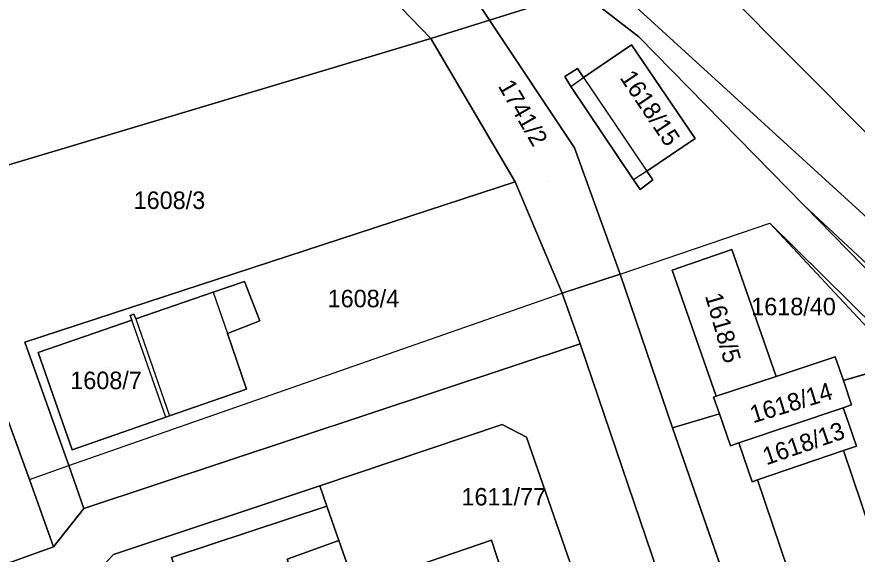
# Model space of a CAD drawing. Extents: x -263943 to -261149, y -1236934 to -1230686.
# Drawn here: x -262446.4 to -262350.4, y -1236231.5 to -1236170.1 of the extents above; entities that cross this region are included whole.
import ezdxf

# ---------------------------------------------------------------- set-up
doc = ezdxf.new("R2010")
doc.units = 0
for name, color, linetype in [('body_kn', 7, 'Continuous'), ('kladpar_druhypozemkov', 7, 'Continuous'), ('kladpar_hranice', 7, 'Continuous'), ('kladpar_parcelnecisla', 7, 'Continuous'), ('kladpar_plochy', 7, 'Continuous'), ('zappar_hrandruhpozemk', 7, 'Continuous')]:
    doc.layers.add(name, color=color, linetype=linetype)

msp = doc.modelspace()

# ---------------------------------------------------------------- linework, layer by layer
at = {"layer": 'body_kn'}
for p, q in [((-262392.42, -1236170.51), (-262392.42, -1236170.51)), ((-262399.13, -1236172.62), (-262399.13, -1236172.62)), ((-262375.34, -1236172.41), (-262375.34, -1236172.41)), ((-262376.18, -1236173.34), (-262376.18, -1236173.34)), ((-262382.37, -1236176.04), (-262382.37, -1236176.04)), ((-262383.81, -1236176.97), (-262383.81, -1236176.97)), ((-262381.67, -1236177.08), (-262381.67, -1236177.08)), ((-262381.67, -1236177.08), (-262381.67, -1236177.08)), ((-262383.13, -1236178.08), (-262383.13, -1236178.08)), ((-262383.13, -1236178.08), (-262383.13, -1236178.08)), ((-262368.92, -1236184.04), (-262368.92, -1236184.04)), ((-262382.72, -1236185.11), (-262382.72, -1236185.11)), ((-262374.44, -1236187.75), (-262374.44, -1236187.75)), ((-262374.44, -1236187.75), (-262374.44, -1236187.75)), ((-262389.5, -1236189), (-262389.5, -1236189)), ((-262375.95, -1236188.77), (-262375.95, -1236188.77)), ((-262373.75, -1236188.77), (-262373.75, -1236188.77)), ((-262373.75, -1236188.77), (-262373.75, -1236188.77)), ((-262375.19, -1236189.87), (-262375.19, -1236189.87)), ((-262356.48, -1236191.69), (-262356.48, -1236191.69)), ((-262356.48, -1236191.69), (-262356.48, -1236191.69)), ((-262360.38, -1236193.71), (-262360.38, -1236193.71)), ((-262364.75, -1236196.71), (-262364.75, -1236196.71)), ((-262377.49, -1236199.53), (-262377.49, -1236199.53)), ((-262377.49, -1236199.53), (-262377.49, -1236199.53)), ((-262371.56, -1236199.07), (-262371.56, -1236199.07)), ((-262371.56, -1236199.07), (-262371.56, -1236199.07)), ((-262420.42, -1236200.38), (-262420.42, -1236200.38)), ((-262423.99, -1236201.61), (-262423.99, -1236201.61)), ((-262423.99, -1236201.61), (-262423.99, -1236201.61)), ((-262384.1, -1236201.72), (-262384.1, -1236201.72)), ((-262384.1, -1236201.72), (-262384.1, -1236201.72)), ((-262433.47, -1236204.26), (-262433.47, -1236204.26)), ((-262433.04, -1236204.09), (-262433.04, -1236204.09)), ((-262432.84, -1236204.65), (-262432.84, -1236204.65)), ((-262432.84, -1236204.65), (-262432.84, -1236204.65)), ((-262433.28, -1236204.8), (-262433.28, -1236204.8)), ((-262418.65, -1236204.88), (-262418.65, -1236204.88)), ((-262422.37, -1236206.31), (-262422.37, -1236206.31)), ((-262445.5, -1236207.29), (-262445.5, -1236207.29)), ((-262382.07, -1236207.49), (-262382.07, -1236207.49)), ((-262443.97, -1236208.48), (-262443.97, -1236208.48)), ((-262352.91, -1236208.99), (-262352.91, -1236208.99)), ((-262359.67, -1236211.22), (-262359.67, -1236211.22)), ((-262351.99, -1236211.69), (-262351.99, -1236211.69)), ((-262420.18, -1236212.67), (-262420.18, -1236212.67)), ((-262366.82, -1236213.58), (-262366.82, -1236213.58)), ((-262366.82, -1236213.58), (-262366.82, -1236213.58)), ((-262366.54, -1236213.48), (-262366.54, -1236213.48)), ((-262352.01, -1236214.79), (-262352.01, -1236214.79)), ((-262351.05, -1236214.47), (-262351.05, -1236214.47)), ((-262429.39, -1236215.87), (-262429.39, -1236215.87)), ((-262429.39, -1236215.87), (-262429.39, -1236215.87)), ((-262428.99, -1236215.73), (-262428.99, -1236215.73)), ((-262366.16, -1236215.48), (-262366.16, -1236215.48)), ((-262351.68, -1236215.77), (-262351.68, -1236215.77)), ((-262390.98, -1236216.71), (-262390.98, -1236216.71)), ((-262371.5, -1236217.09), (-262371.5, -1236217.09)), ((-262388.18, -1236218.16), (-262388.18, -1236218.16)), ((-262363.95, -1236218.82), (-262363.95, -1236218.82)), ((-262363.95, -1236218.82), (-262363.95, -1236218.82)), ((-262440.09, -1236219.59), (-262440.09, -1236219.59)), ((-262364.9, -1236219.14), (-262364.9, -1236219.14)), ((-262351.96, -1236219.69), (-262351.96, -1236219.69)), ((-262350.49, -1236219.19), (-262350.49, -1236219.19)), ((-262440.49, -1236221.39), (-262440.49, -1236221.39)), ((-262440.49, -1236221.39), (-262440.49, -1236221.39)), ((-262444.97, -1236222.99), (-262444.97, -1236222.99)), ((-262444.97, -1236222.99), (-262444.97, -1236222.99)), ((-262411.82, -1236223.71), (-262411.82, -1236223.71)), ((-262362.41, -1236223.24), (-262362.41, -1236223.24)), ((-262361.81, -1236223.04), (-262361.81, -1236223.04)), ((-262361.81, -1236223.04), (-262361.81, -1236223.04)), ((-262438.75, -1236226.29), (-262438.75, -1236226.29)), ((-262438.75, -1236226.29), (-262438.75, -1236226.29)), ((-262411, -1236226.04), (-262411, -1236226.04)), ((-262409.62, -1236229.96), (-262409.62, -1236229.96)), ((-262392.18, -1236229.93), (-262392.18, -1236229.93)), ((-262442.22, -1236230.69), (-262442.22, -1236230.69))]:
    msp.add_line(p, q, dxfattribs=at)
at = {"layer": 'kladpar_druhypozemkov'}
for p, q in [((-262373.56, -1236179.18), (-262373.56, -1236179.18)), ((-262385.68, -1236188.96), (-262385.68, -1236188.96)), ((-262428.77, -1236189.39), (-262428.77, -1236189.39)), ((-262406.76, -1236200.92), (-262406.76, -1236200.92)), ((-262357.87, -1236202.36), (-262357.87, -1236202.36)), ((-262364.75, -1236205.47), (-262364.75, -1236205.47)), ((-262436.16, -1236210.17), (-262436.16, -1236210.17)), ((-262358.84, -1236213.18), (-262358.84, -1236213.18)), ((-262357.61, -1236217.72), (-262357.61, -1236217.72)), ((-262391.48, -1236224.26), (-262391.48, -1236224.26))]:
    msp.add_line(p, q, dxfattribs=at)
at = {"layer": 'kladpar_hranice'}
msp.add_line((-262382.07, -1236207.49), (-262438.75, -1236226.29), dxfattribs=at)
for points in [[(-262431.94, -1236138.66), (-262399.13, -1236172.62), (-262456.65, -1236189.81), (-262478, -1236195.87), (-262488.67, -1236199.92), (-262492.74, -1236201.19), (-262504.34, -1236177.21), (-262524.89, -1236118.94), (-262511.03, -1236125.02), (-262500.18, -1236127.78), (-262477.49, -1236134.43), (-262438.46, -1236136.62), (-262434, -1236136.7), (-262431.94, -1236138.66)], [(-262431.94, -1236138.66), (-262434, -1236136.7), (-262424.13, -1236136.89), (-262422.03, -1236138.77), (-262394.04, -1236168.06), (-262392.42, -1236170.51), (-262399.13, -1236172.62), (-262431.94, -1236138.66)], [(-262294.77, -1236251.74), (-262317.63, -1236228.06), (-262318.59, -1236227.1), (-262318.62, -1236227.07), (-262319.44, -1236226.25), (-262319.57, -1236226.12), (-262320.45, -1236225.23), (-262356.48, -1236191.69), (-262375.34, -1236172.41), (-262382.02, -1236167.23), (-262392.42, -1236170.51), (-262394.04, -1236168.06), (-262422.03, -1236138.77), (-262424.13, -1236136.89)], [(-262405.16, -1236142.23), (-262389.69, -1236142.81), (-262382.78, -1236149.78), (-262379.28, -1236153.31), (-262365.85, -1236166.84), (-262348.76, -1236183.99), (-262333.88, -1236198.85), (-262313.97, -1236218.59), (-262313.16, -1236219.39), (-262313.08, -1236219.47), (-262312.43, -1236220.13), (-262312.32, -1236220.24), (-262311.14, -1236221.44), (-262288.28, -1236244.69), (-262281.89, -1236251.21), (-262275.53, -1236257.69), (-262262.34, -1236271.27), (-262237.22, -1236296.24)], [(-262294.77, -1236251.74), (-262313.8, -1236230.51), (-262317.75, -1236226.18), (-262318.66, -1236225.17), (-262341, -1236200.63), (-262374.88, -1236169.76), (-262405.16, -1236142.23)], [(-262405.16, -1236142.23), (-262374.88, -1236169.76), (-262341, -1236200.63), (-262318.66, -1236225.17), (-262317.75, -1236226.18), (-262313.8, -1236230.51), (-262294.77, -1236251.74)], [(-262267.75, -1236227.62), (-262287.13, -1236243.74), (-262280.91, -1236250.37), (-262274.71, -1236256.96), (-262275.53, -1236257.69), (-262281.89, -1236251.21), (-262288.28, -1236244.69), (-262311.14, -1236221.44), (-262312.32, -1236220.24), (-262312.43, -1236220.13), (-262313.08, -1236219.47), (-262313.16, -1236219.39), (-262313.97, -1236218.59), (-262333.88, -1236198.85), (-262348.76, -1236183.99), (-262365.85, -1236166.84), (-262379.28, -1236153.31), (-262382.78, -1236149.78), (-262389.69, -1236142.81), (-262341.88, -1236167.3), (-262303.14, -1236199), (-262301.92, -1236200), (-262300.77, -1236200.94), (-262267.75, -1236227.62)], [(-262345.43, -1236209.75), (-262351.99, -1236211.69), (-262352.91, -1236208.99), (-262359.67, -1236211.22), (-262364.75, -1236196.71), (-262371.56, -1236199.07), (-262366.54, -1236213.48), (-262366.82, -1236213.58), (-262366.16, -1236215.48), (-262371.5, -1236217.09), (-262377.49, -1236199.53), (-262382.72, -1236185.11), (-262392.42, -1236170.51), (-262382.02, -1236167.23), (-262375.34, -1236172.41), (-262356.48, -1236191.69), (-262320.45, -1236225.23)], [(-262384.1, -1236201.72), (-262389.5, -1236189), (-262399.13, -1236172.62), (-262392.42, -1236170.51), (-262382.72, -1236185.11), (-262377.49, -1236199.53), (-262384.1, -1236201.72)], [(-262440.49, -1236221.39), (-262438.75, -1236226.29), (-262442.22, -1236230.69), (-262444.97, -1236222.99), (-262451.84, -1236204.23), (-262456.65, -1236189.81), (-262399.13, -1236172.62), (-262389.5, -1236189), (-262445.5, -1236207.29), (-262440.49, -1236221.39)], [(-262373.75, -1236188.77), (-262375.19, -1236189.87), (-262375.95, -1236188.77), (-262383.13, -1236178.08), (-262383.81, -1236176.97), (-262382.37, -1236176.04), (-262381.67, -1236177.08), (-262376.18, -1236173.34), (-262368.92, -1236184.04), (-262374.44, -1236187.75), (-262373.75, -1236188.77)], [(-262383.81, -1236176.97), (-262383.13, -1236178.08), (-262375.95, -1236188.77), (-262375.19, -1236189.87), (-262373.75, -1236188.77), (-262374.44, -1236187.75), (-262368.92, -1236184.04), (-262376.18, -1236173.34), (-262381.67, -1236177.08), (-262382.37, -1236176.04), (-262383.81, -1236176.97)], [(-262438.75, -1236226.29), (-262440.49, -1236221.39), (-262445.5, -1236207.29), (-262389.5, -1236189), (-262384.1, -1236201.72), (-262382.07, -1236207.49)], [(-262485.75, -1236234.51), (-262500.28, -1236203.63), (-262492.74, -1236201.19), (-262488.67, -1236199.92), (-262478, -1236195.87), (-262456.65, -1236189.81), (-262451.84, -1236204.23), (-262444.97, -1236222.99), (-262442.22, -1236230.69), (-262481.19, -1236244.69)], [(-262371.56, -1236199.07), (-262364.75, -1236196.71), (-262359.67, -1236211.22), (-262366.54, -1236213.48), (-262371.56, -1236199.07)], [(-262337.02, -1236337.39), (-262342.59, -1236321.56), (-262356.34, -1236281.87), (-262369.76, -1236243.7), (-262382.07, -1236207.49), (-262384.1, -1236201.72), (-262377.49, -1236199.53), (-262371.5, -1236217.09), (-262363.32, -1236240.66), (-262350.33, -1236278.74), (-262339.8, -1236309.86), (-262336.49, -1236319.02), (-262329.74, -1236338.53)], [(-262420.42, -1236200.38), (-262423.99, -1236201.61), (-262432.84, -1236204.65), (-262433.04, -1236204.09), (-262433.47, -1236204.26), (-262433.28, -1236204.8), (-262443.97, -1236208.48), (-262440.09, -1236219.59), (-262429.39, -1236215.87), (-262428.99, -1236215.73), (-262420.18, -1236212.67), (-262422.37, -1236206.31), (-262418.65, -1236204.88), (-262420.42, -1236200.38)], [(-262432.84, -1236204.65), (-262423.99, -1236201.61), (-262420.42, -1236200.38), (-262418.65, -1236204.88), (-262422.37, -1236206.31), (-262420.18, -1236212.67), (-262428.99, -1236215.73), (-262429.39, -1236215.87), (-262440.09, -1236219.59), (-262443.97, -1236208.48), (-262433.28, -1236204.8), (-262433.47, -1236204.26), (-262433.04, -1236204.09), (-262432.84, -1236204.65)], [(-262481.19, -1236244.69), (-262442.22, -1236230.69), (-262438.75, -1236226.29), (-262382.07, -1236207.49), (-262369.76, -1236243.7)], [(-262366.82, -1236213.58), (-262366.54, -1236213.48), (-262359.67, -1236211.22), (-262352.91, -1236208.99), (-262351.99, -1236211.69), (-262351.05, -1236214.47), (-262352.01, -1236214.79), (-262363.95, -1236218.82), (-262364.9, -1236219.14), (-262366.16, -1236215.48), (-262366.82, -1236213.58)], [(-262342.71, -1236247.11), (-262351.96, -1236219.69), (-262350.49, -1236219.19), (-262351.68, -1236215.77), (-262352.01, -1236214.79), (-262351.05, -1236214.47), (-262351.99, -1236211.69), (-262345.43, -1236209.75)], [(-262363.95, -1236218.82), (-262352.01, -1236214.79), (-262351.68, -1236215.77), (-262350.49, -1236219.19), (-262351.96, -1236219.69), (-262361.81, -1236223.04), (-262362.41, -1236223.24), (-262363.95, -1236218.82)], [(-262350.33, -1236278.74), (-262363.32, -1236240.66), (-262371.5, -1236217.09), (-262366.16, -1236215.48), (-262364.9, -1236219.14), (-262363.95, -1236218.82), (-262362.41, -1236223.24), (-262361.81, -1236223.04), (-262350.51, -1236256.35), (-262340.71, -1236253.03)], [(-262369.79, -1236271.08), (-262388.18, -1236218.16), (-262390.98, -1236216.71), (-262411.82, -1236223.71), (-262435.37, -1236231.55)], [(-262372.59, -1236274.55), (-262390.89, -1236284.01), (-262394.78, -1236273.49), (-262379.7, -1236268.26), (-262392.18, -1236229.93), (-262407.77, -1236235.24), (-262409.62, -1236229.96), (-262411, -1236226.04), (-262411.82, -1236223.71), (-262390.98, -1236216.71), (-262388.18, -1236218.16), (-262369.79, -1236271.08), (-262372.59, -1236274.55)], [(-262361.81, -1236223.04), (-262351.96, -1236219.69), (-262342.71, -1236247.11), (-262341.62, -1236246.74), (-262340.85, -1236249.02), (-262341.94, -1236249.39), (-262340.71, -1236253.03), (-262350.51, -1236256.35), (-262361.81, -1236223.04)], [(-262407.77, -1236235.24), (-262403.04, -1236250.08), (-262398.91, -1236262.55), (-262394.78, -1236273.49), (-262390.89, -1236284.01), (-262415.47, -1236296.67), (-262426.37, -1236264.93), (-262437.18, -1236233.46), (-262435.37, -1236231.55), (-262411.82, -1236223.71), (-262411, -1236226.04), (-262428.76, -1236231.9), (-262427.24, -1236236.14), (-262429.78, -1236237.15), (-262414.77, -1236280.66), (-262400.45, -1236275.85), (-262415.55, -1236232.09), (-262409.62, -1236229.96), (-262407.77, -1236235.24)], [(-262400.45, -1236275.85), (-262414.77, -1236280.66), (-262429.78, -1236237.15), (-262427.24, -1236236.14), (-262428.76, -1236231.9), (-262411, -1236226.04), (-262409.62, -1236229.96), (-262415.55, -1236232.09), (-262400.45, -1236275.85)], [(-262398.91, -1236262.55), (-262403.04, -1236250.08), (-262407.77, -1236235.24), (-262392.18, -1236229.93), (-262379.7, -1236268.26), (-262394.78, -1236273.49), (-262398.91, -1236262.55)]]:
    msp.add_lwpolyline(points, dxfattribs=at)
at = {"layer": 'kladpar_plochy'}
for p, q in [((-262392.42, -1236170.51), (-262382.02, -1236167.23)), ((-262382.02, -1236167.23), (-262375.34, -1236172.41)), ((-262382.72, -1236185.11), (-262392.42, -1236170.51)), ((-262375.34, -1236172.41), (-262356.48, -1236191.69)), ((-262376.18, -1236173.34), (-262381.67, -1236177.08)), ((-262368.92, -1236184.04), (-262376.18, -1236173.34)), ((-262382.37, -1236176.04), (-262383.81, -1236176.97)), ((-262381.67, -1236177.08), (-262382.37, -1236176.04)), ((-262383.81, -1236176.97), (-262383.13, -1236178.08)), ((-262383.13, -1236178.08), (-262375.95, -1236188.77)), ((-262374.44, -1236187.75), (-262368.92, -1236184.04)), ((-262377.49, -1236199.53), (-262382.72, -1236185.11)), ((-262373.75, -1236188.77), (-262374.44, -1236187.75)), ((-262445.5, -1236207.29), (-262389.5, -1236189)), ((-262389.5, -1236189), (-262384.1, -1236201.72)), ((-262375.95, -1236188.77), (-262375.19, -1236189.87)), ((-262375.19, -1236189.87), (-262373.75, -1236188.77)), ((-262356.48, -1236191.69), (-262320.45, -1236225.23)), ((-262364.75, -1236196.71), (-262371.56, -1236199.07)), ((-262359.67, -1236211.22), (-262364.75, -1236196.71)), ((-262371.5, -1236217.09), (-262377.49, -1236199.53)), ((-262371.56, -1236199.07), (-262366.54, -1236213.48)), ((-262420.42, -1236200.38), (-262423.99, -1236201.61)), ((-262418.65, -1236204.88), (-262420.42, -1236200.38)), ((-262423.99, -1236201.61), (-262432.84, -1236204.65)), ((-262384.1, -1236201.72), (-262382.07, -1236207.49)), ((-262451.84, -1236204.23), (-262444.97, -1236222.99)), ((-262433.04, -1236204.09), (-262433.47, -1236204.26)), ((-262433.47, -1236204.26), (-262433.28, -1236204.8)), ((-262432.84, -1236204.65), (-262433.04, -1236204.09)), ((-262433.28, -1236204.8), (-262443.97, -1236208.48)), ((-262422.37, -1236206.31), (-262418.65, -1236204.88)), ((-262420.18, -1236212.67), (-262422.37, -1236206.31)), ((-262440.49, -1236221.39), (-262445.5, -1236207.29)), ((-262382.07, -1236207.49), (-262438.75, -1236226.29)), ((-262443.97, -1236208.48), (-262440.09, -1236219.59)), ((-262352.91, -1236208.99), (-262359.67, -1236211.22)), ((-262351.99, -1236211.69), (-262352.91, -1236208.99)), ((-262345.43, -1236209.75), (-262351.99, -1236211.69)), ((-262351.99, -1236211.69), (-262345.43, -1236209.75)), ((-262351.05, -1236214.47), (-262351.99, -1236211.69)), ((-262428.99, -1236215.73), (-262420.18, -1236212.67)), ((-262366.54, -1236213.48), (-262366.82, -1236213.58)), ((-262366.82, -1236213.58), (-262366.16, -1236215.48)), ((-262352.01, -1236214.79), (-262351.05, -1236214.47)), ((-262351.68, -1236215.77), (-262352.01, -1236214.79)), ((-262440.09, -1236219.59), (-262429.39, -1236215.87)), ((-262429.39, -1236215.87), (-262428.99, -1236215.73)), ((-262366.16, -1236215.48), (-262371.5, -1236217.09)), ((-262371.5, -1236217.09), (-262366.16, -1236215.48)), ((-262366.16, -1236215.48), (-262364.9, -1236219.14)), ((-262350.49, -1236219.19), (-262351.68, -1236215.77)), ((-262363.32, -1236240.66), (-262371.5, -1236217.09)), ((-262364.9, -1236219.14), (-262363.95, -1236218.82)), ((-262363.95, -1236218.82), (-262362.41, -1236223.24)), ((-262351.96, -1236219.69), (-262350.49, -1236219.19)), ((-262342.71, -1236247.11), (-262351.96, -1236219.69)), ((-262438.75, -1236226.29), (-262440.49, -1236221.39)), ((-262444.97, -1236222.99), (-262442.22, -1236230.69)), ((-262362.41, -1236223.24), (-262361.81, -1236223.04)), ((-262361.81, -1236223.04), (-262350.51, -1236256.35)), ((-262442.22, -1236230.69), (-262481.19, -1236244.69))]:
    msp.add_line(p, q, dxfattribs=at)
for points in [[(-262431.94, -1236138.66), (-262399.13, -1236172.62), (-262456.65, -1236189.81), (-262478, -1236195.87), (-262488.67, -1236199.92), (-262492.74, -1236201.19), (-262504.34, -1236177.21), (-262524.89, -1236118.94), (-262511.03, -1236125.02), (-262500.18, -1236127.78), (-262477.49, -1236134.43), (-262438.46, -1236136.62), (-262434, -1236136.7)], [(-262431.94, -1236138.66), (-262434, -1236136.7), (-262424.13, -1236136.89), (-262422.03, -1236138.77), (-262394.04, -1236168.06), (-262392.42, -1236170.51), (-262399.13, -1236172.62)], [(-262424.13, -1236136.89), (-262423.39, -1236136.9), (-262416.45, -1236139.37), (-262408.83, -1236142.09), (-262405.16, -1236142.23), (-262374.88, -1236169.76), (-262341, -1236200.63), (-262318.66, -1236225.17), (-262317.75, -1236226.18), (-262313.8, -1236230.51), (-262294.77, -1236251.74), (-262317.63, -1236228.06), (-262318.59, -1236227.1), (-262318.62, -1236227.07), (-262319.44, -1236226.25), (-262319.57, -1236226.12), (-262320.45, -1236225.23), (-262356.48, -1236191.69), (-262375.34, -1236172.41), (-262382.02, -1236167.23), (-262392.42, -1236170.51), (-262394.04, -1236168.06), (-262422.03, -1236138.77)], [(-262267.75, -1236227.62), (-262287.13, -1236243.74), (-262280.91, -1236250.37), (-262274.71, -1236256.96), (-262275.53, -1236257.69), (-262281.89, -1236251.21), (-262288.28, -1236244.69), (-262311.14, -1236221.44), (-262312.32, -1236220.24), (-262312.43, -1236220.13), (-262313.08, -1236219.47), (-262313.16, -1236219.39), (-262313.97, -1236218.59), (-262333.88, -1236198.85), (-262348.76, -1236183.99), (-262365.85, -1236166.84), (-262379.28, -1236153.31), (-262382.78, -1236149.78), (-262389.69, -1236142.81), (-262341.88, -1236167.3), (-262303.14, -1236199), (-262301.92, -1236200), (-262300.77, -1236200.94)], [(-262384.1, -1236201.72), (-262389.5, -1236189), (-262399.13, -1236172.62), (-262392.42, -1236170.51), (-262382.72, -1236185.11), (-262377.49, -1236199.53)], [(-262440.49, -1236221.39), (-262438.75, -1236226.29), (-262442.22, -1236230.69), (-262444.97, -1236222.99), (-262451.84, -1236204.23), (-262456.65, -1236189.81), (-262399.13, -1236172.62), (-262389.5, -1236189), (-262445.5, -1236207.29)], [(-262373.75, -1236188.77), (-262375.19, -1236189.87), (-262375.95, -1236188.77), (-262383.13, -1236178.08), (-262383.81, -1236176.97), (-262382.37, -1236176.04), (-262381.67, -1236177.08), (-262376.18, -1236173.34), (-262368.92, -1236184.04), (-262374.44, -1236187.75)], [(-262371.56, -1236199.07), (-262364.75, -1236196.71), (-262359.67, -1236211.22), (-262366.54, -1236213.48)], [(-262432.84, -1236204.65), (-262423.99, -1236201.61), (-262420.42, -1236200.38), (-262418.65, -1236204.88), (-262422.37, -1236206.31), (-262420.18, -1236212.67), (-262428.99, -1236215.73), (-262429.39, -1236215.87), (-262440.09, -1236219.59), (-262443.97, -1236208.48), (-262433.28, -1236204.8), (-262433.47, -1236204.26), (-262433.04, -1236204.09)], [(-262366.82, -1236213.58), (-262366.54, -1236213.48), (-262359.67, -1236211.22), (-262352.91, -1236208.99), (-262351.99, -1236211.69), (-262351.05, -1236214.47), (-262352.01, -1236214.79), (-262363.95, -1236218.82), (-262364.9, -1236219.14), (-262366.16, -1236215.48)], [(-262363.95, -1236218.82), (-262352.01, -1236214.79), (-262351.68, -1236215.77), (-262350.49, -1236219.19), (-262351.96, -1236219.69), (-262361.81, -1236223.04), (-262362.41, -1236223.24)], [(-262372.59, -1236274.55), (-262390.89, -1236284.01), (-262394.78, -1236273.49), (-262379.7, -1236268.26), (-262392.18, -1236229.93), (-262407.77, -1236235.24), (-262409.62, -1236229.96), (-262411, -1236226.04), (-262411.82, -1236223.71), (-262390.98, -1236216.71), (-262388.18, -1236218.16), (-262369.79, -1236271.08)], [(-262361.81, -1236223.04), (-262351.96, -1236219.69), (-262342.71, -1236247.11), (-262341.62, -1236246.74), (-262340.85, -1236249.02), (-262341.94, -1236249.39), (-262340.71, -1236253.03), (-262350.51, -1236256.35)], [(-262407.77, -1236235.24), (-262403.04, -1236250.08), (-262398.91, -1236262.55), (-262394.78, -1236273.49), (-262390.89, -1236284.01), (-262415.47, -1236296.67), (-262426.37, -1236264.93), (-262437.18, -1236233.46), (-262435.37, -1236231.55), (-262411.82, -1236223.71), (-262411, -1236226.04), (-262428.76, -1236231.9), (-262427.24, -1236236.14), (-262429.78, -1236237.15), (-262414.77, -1236280.66), (-262400.45, -1236275.85), (-262415.55, -1236232.09), (-262409.62, -1236229.96)], [(-262400.45, -1236275.85), (-262414.77, -1236280.66), (-262429.78, -1236237.15), (-262427.24, -1236236.14), (-262428.76, -1236231.9), (-262411, -1236226.04), (-262409.62, -1236229.96), (-262415.55, -1236232.09)], [(-262398.91, -1236262.55), (-262403.04, -1236250.08), (-262407.77, -1236235.24), (-262392.18, -1236229.93), (-262379.7, -1236268.26), (-262394.78, -1236273.49)]]:
    msp.add_lwpolyline(points, close=True, dxfattribs=at)
for points in [[(-262341, -1236200.63), (-262374.88, -1236169.76), (-262405.16, -1236142.23), (-262389.69, -1236142.81), (-262382.78, -1236149.78), (-262379.28, -1236153.31), (-262365.85, -1236166.84), (-262348.76, -1236183.99)], [(-262337.02, -1236337.39), (-262342.59, -1236321.56), (-262356.34, -1236281.87), (-262369.76, -1236243.7), (-262382.07, -1236207.49), (-262384.1, -1236201.72), (-262377.49, -1236199.53), (-262371.5, -1236217.09), (-262363.32, -1236240.66), (-262350.33, -1236278.74), (-262339.8, -1236309.86), (-262336.49, -1236319.02), (-262329.74, -1236338.53)], [(-262481.19, -1236244.69), (-262442.22, -1236230.69), (-262438.75, -1236226.29), (-262382.07, -1236207.49), (-262369.76, -1236243.7)], [(-262369.79, -1236271.08), (-262388.18, -1236218.16), (-262390.98, -1236216.71), (-262411.82, -1236223.71), (-262435.37, -1236231.55)]]:
    msp.add_lwpolyline(points, dxfattribs=at)
at = {"layer": 'zappar_hrandruhpozemk'}
for p, q in [((-262383.13, -1236178.08), (-262381.67, -1236177.08)), ((-262381.67, -1236177.08), (-262374.44, -1236187.75)), ((-262374.44, -1236187.75), (-262375.95, -1236188.77)), ((-262356.48, -1236191.69), (-262333.73, -1236215.03)), ((-262377.49, -1236199.53), (-262360.38, -1236193.71)), ((-262336.36, -1236217.49), (-262360.38, -1236193.71)), ((-262345.43, -1236209.75), (-262360.38, -1236193.71)), ((-262440.49, -1236221.39), (-262384.1, -1236201.72)), ((-262423.99, -1236201.61), (-262422.37, -1236206.31)), ((-262432.84, -1236204.65), (-262428.99, -1236215.73)), ((-262429.39, -1236215.87), (-262433.28, -1236204.8)), ((-262444.97, -1236222.99), (-262440.49, -1236221.39))]:
    msp.add_line(p, q, dxfattribs=at)

# ---------------------------------------------------------------- texts
at = {"layer": 'kladpar_parcelnecisla'}
for s, rotation, p in [('1618/15', 304, (-262377.596, -1236177.093)), ('1741/2', 300, (-262391.491, -1236178.035)), ('1618/5', 286, (-262367.816, -1236201.997)), ('1618/14', 17, (-262362.297, -1236216.581)), ('1618/13', 19, (-262360.792, -1236221.382))]:
    msp.add_text(s, height=2, rotation=rotation, dxfattribs=at).set_placement(p)
for s, p in [('1608/3', (-262433.076, -1236192.09)), ('1608/4', (-262410.913, -1236203.32)), ('1618/40', (-262362.515, -1236204.23)), ('1608/7', (-262440.316, -1236212.67)), ('1611/77', (-262395.618, -1236225.96))]:
    msp.add_text(s, height=2, dxfattribs=at).set_placement(p)

doc.saveas('drawing.dxf')
